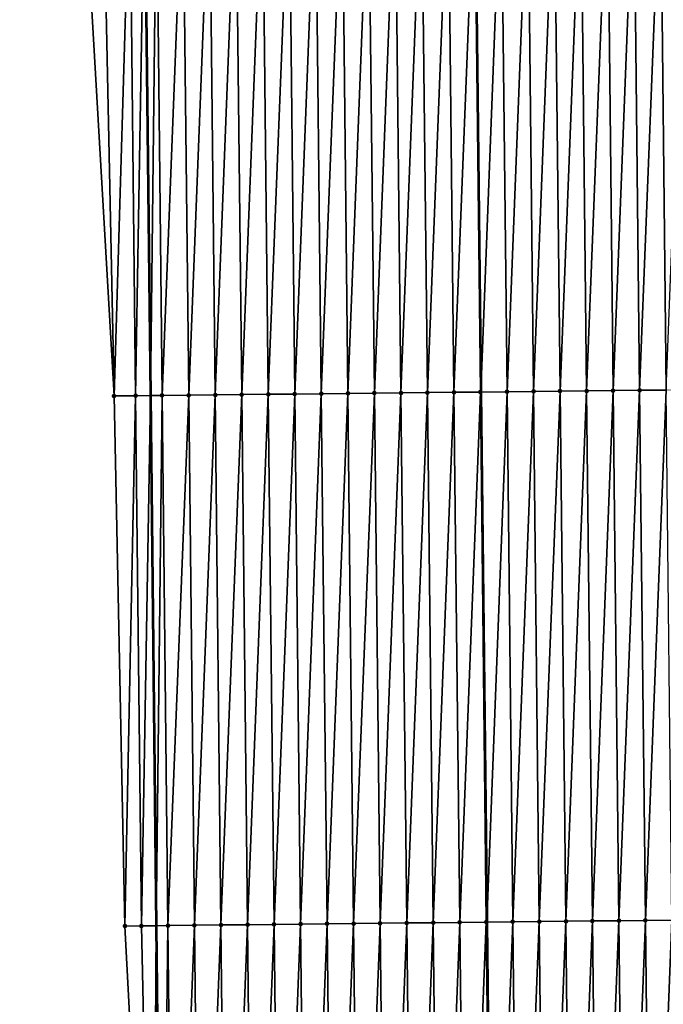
# Model space of a CAD drawing. Header units: feet. Extents: x 2007189 to 2022806, y 818621 to 837694.
# Tile 467 of 656: x 2011334 to 2011358, y 830544 to 830581. Entities that reach past the tile are written whole.
import ezdxf

# ---------------------------------------------------------------- set-up
doc = ezdxf.new("R2010")
doc.units = ezdxf.units.FT
doc.header["$MEASUREMENT"] = 0
for name, color, linetype, lineweight in [('EP_Travel Lane', 172, 'Continuous', 53), ('Road Shots', 141, 'Continuous', 100), ('Road X-Section', 40, 'Continuous', 13), ('STRIPING', 60, 'Continuous', 53)]:
    doc.layers.add(name, color=color, linetype=linetype, lineweight=lineweight)
doc.layers.add('I-77-MM17-21_SB-Surface-Border', color=7, linetype='Continuous')
doc.layers.add('I-77-MM17-21_SB-Surface-TIN', color=7, linetype='Continuous')

msp = doc.modelspace()

# ---------------------------------------------------------------- linework, layer by layer
at = {"layer": 'EP_Travel Lane'}
msp.add_polyline3d([(2011337.008717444, 830706.8759988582, 327.0000259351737), (2011337.188882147, 830686.876988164, 326.9089942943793), (2011337.37660139, 830666.8484671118, 326.7665964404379), (2011337.594614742, 830646.8499320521, 326.6610130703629), (2011337.812628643, 830626.851346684, 326.5642060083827), (2011338.030640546, 830606.8529446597, 326.435396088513), (2011338.24865433, 830586.8543699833, 326.336742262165), (2011338.46666718, 830566.8558810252, 326.223079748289), (2011338.684679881, 830546.8574057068, 326.1071108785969), (2011338.902691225, 830526.8590549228, 325.9693623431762), (2011339.120704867, 830506.8604932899, 325.8684327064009), (2011339.33871769, 830486.8620068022, 325.7543759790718), (2011339.557650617, 830466.8625715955, 325.6168976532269), (2011339.78094392, 830446.8642082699, 325.491882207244), (2011340.004235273, 830426.8660197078, 325.3382867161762), (2011340.227529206, 830406.8676000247, 325.2224707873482), (2011340.450823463, 830386.8691513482, 325.1114303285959)], dxfattribs=at)
at = {"layer": 'I-77-MM17-21_SB-Surface-Border', "color": 3, "linetype": 'Continuous', "lineweight": -3}
msp.add_polyline3d([(2011340.026566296, 830386.8645802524, 325.0986353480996), (2011340.0108394, 830406.8652652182, 325.215954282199), (2011339.230991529, 830426.8576721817, 325.3176364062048), (2011335.98309805, 830446.8233555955, 325.3664461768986), (2011337.9165908, 830466.844903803, 325.5651879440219), (2011338.667733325, 830486.8548107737, 325.7334885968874), (2011337.054726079, 830506.8383646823, 325.7992086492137), (2011338.556246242, 830526.8553381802, 325.9587979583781), (2011337.511622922, 830546.8448585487, 326.0647699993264), (2011337.097155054, 830566.8412188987, 326.1760285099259), (2011335.949109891, 830586.8297983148, 326.2494617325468), (2011336.878657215, 830606.8404947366, 326.4161718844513), (2011337.07087248, 830626.8433977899, 326.540045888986), (2011336.744821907, 830646.8407416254, 326.6479473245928), (2011335.253662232, 830666.825723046, 326.6963985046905), (2011333.542820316, 830686.8430368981, 326.751216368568), (2011335.962372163, 830706.8661963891, 326.9643362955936)], dxfattribs=at)
at = {"layer": 'I-77-MM17-21_SB-Surface-TIN', "color": 128, "linetype": 'Continuous', "lineweight": -3}
for points in [[(2011345.912008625, 830566.9364107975, 326.3359727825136), (2011346.693906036, 830586.9456792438, 326.4710050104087), (2011345.69396479, 830586.9348390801, 326.4601478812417)], [(2011345.912008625, 830566.9364107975, 326.3359727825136), (2011346.911950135, 830566.947226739, 326.3510571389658), (2011346.693906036, 830586.9456792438, 326.4710050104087)], [(2011346.911950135, 830566.947226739, 326.3510571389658), (2011347.693847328, 830586.9565150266, 326.4826263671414), (2011346.693906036, 830586.9456792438, 326.4710050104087)], [(2011346.911950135, 830566.947226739, 326.3510571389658), (2011347.911891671, 830566.9580402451, 326.3665663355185), (2011347.693847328, 830586.9565150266, 326.4826263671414)], [(2011347.911891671, 830566.9580402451, 326.3665663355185), (2011348.693789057, 830586.9673109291, 326.5012049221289), (2011347.693847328, 830586.9565150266, 326.4826263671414)], [(2011347.911891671, 830566.9580402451, 326.3665663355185), (2011348.911833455, 830566.9688310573, 326.386034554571), (2011348.693789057, 830586.9673109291, 326.5012049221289)], [(2011348.911833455, 830566.9688310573, 326.386034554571), (2011349.693731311, 830586.9780585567, 326.5282051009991), (2011348.693789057, 830586.9673109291, 326.5012049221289)], [(2011348.911833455, 830566.9688310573, 326.386034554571), (2011349.911775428, 830566.9796044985, 326.4085331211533), (2011349.693731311, 830586.9780585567, 326.5282051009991)], [(2011349.911775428, 830566.9796044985, 326.4085331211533), (2011350.693673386, 830586.9888226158, 326.5523387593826), (2011349.693731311, 830586.9780585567, 326.5282051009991)], [(2011349.911775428, 830566.9796044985, 326.4085331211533), (2011350.911717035, 830566.9904115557, 326.4251673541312), (2011350.693673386, 830586.9888226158, 326.5523387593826)], [(2011350.911717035, 830566.9904115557, 326.4251673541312), (2011350.704736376, 830586.9889420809, 326.5525402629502), (2011350.693673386, 830586.9888226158, 326.5523387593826)], [(2011351.693615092, 830586.9996206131, 326.5705519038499), (2011350.704736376, 830586.9889420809, 326.5525402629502), (2011350.924983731, 830566.9905549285, 326.4253896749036)], [(2011350.911717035, 830566.9904115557, 326.4251673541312), (2011350.924983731, 830566.9905549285, 326.4253896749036), (2011350.704736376, 830586.9889420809, 326.5525402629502)], [(2011351.911658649, 830567.0012179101, 326.44192418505), (2011351.693615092, 830586.9996206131, 326.5705519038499), (2011350.924983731, 830566.9905549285, 326.4253896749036)], [(2011351.911658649, 830567.0012179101, 326.44192418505), (2011352.693556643, 830587.0104327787, 326.5862932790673), (2011351.693615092, 830586.9996206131, 326.5705519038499)], [(2011351.911658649, 830567.0012179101, 326.44192418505), (2011352.91159998, 830567.0120502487, 326.4541480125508), (2011352.693556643, 830587.0104327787, 326.5862932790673)], [(2011352.91159998, 830567.0120502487, 326.4541480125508), (2011353.693497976, 830587.021264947, 326.5985452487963), (2011352.693556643, 830587.0104327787, 326.5862932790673)], [(2011352.91159998, 830567.0120502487, 326.4541480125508), (2011353.911541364, 830567.0228776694, 326.4672297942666), (2011353.693497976, 830587.021264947, 326.5985452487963)], [(2011353.911541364, 830567.0228776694, 326.4672297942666), (2011354.693439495, 830587.0320800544, 326.6137734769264), (2011353.693497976, 830587.021264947, 326.5985452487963)], [(2011353.911541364, 830567.0228776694, 326.4672297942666), (2011354.911482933, 830567.0336881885, 326.4832600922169), (2011354.693439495, 830587.0320800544, 326.6137734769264)], [(2011354.911482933, 830567.0336881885, 326.4832600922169), (2011355.693381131, 830587.042884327, 326.6308918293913), (2011354.693439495, 830587.0320800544, 326.6137734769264)], [(2011354.911482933, 830567.0336881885, 326.4832600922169), (2011355.91142467, 830567.0444833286, 326.5019732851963), (2011355.693381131, 830587.042884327, 326.6308918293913)], [(2011355.91142467, 830567.0444833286, 326.5019732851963), (2011356.693322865, 830587.0536797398, 326.6495557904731), (2011355.693381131, 830587.042884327, 326.6308918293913)], [(2011355.91142467, 830567.0444833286, 326.5019732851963), (2011356.911366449, 830567.0552745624, 326.5213678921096), (2011356.693322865, 830587.0536797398, 326.6495557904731)], [(2011356.911366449, 830567.0552745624, 326.5213678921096), (2011357.693264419, 830587.0644916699, 326.665338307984), (2011356.693322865, 830587.0536797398, 326.6495557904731)], [(2011356.911366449, 830567.0552745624, 326.5213678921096), (2011357.911308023, 830567.0660846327, 326.5374765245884), (2011357.693264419, 830587.0644916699, 326.665338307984)], [(2011357.911308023, 830567.0660846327, 326.5374765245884), (2011358.693206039, 830587.075297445, 326.682194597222), (2011357.693264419, 830587.0644916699, 326.665338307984)], [(2011337.097155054, 830566.8412188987, 326.1760285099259), (2011336.694488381, 830586.8377543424, 326.2792666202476), (2011335.949109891, 830586.8297983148, 326.2494617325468)], [(2011337.097155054, 830566.8412188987, 326.1760285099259), (2011337.694431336, 830586.848437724, 326.317474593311), (2011336.694488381, 830586.8377543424, 326.2792666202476)], [(2011337.912475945, 830566.8499384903, 326.2056640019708), (2011337.694431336, 830586.848437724, 326.317474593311), (2011337.097155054, 830566.8412188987, 326.1760285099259)], [(2011337.912475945, 830566.8499384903, 326.2056640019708), (2011338.24865433, 830586.8543699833, 326.336742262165), (2011337.694431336, 830586.848437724, 326.317474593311)], [(2011337.912475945, 830566.8499384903, 326.2056640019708), (2011338.46666718, 830566.8558810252, 326.223079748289), (2011338.24865433, 830586.8543699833, 326.336742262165)], [(2011338.694374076, 830586.8591408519, 326.3522377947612), (2011338.24865433, 830586.8543699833, 326.336742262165), (2011338.46666718, 830566.8558810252, 326.223079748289)], [(2011338.912418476, 830566.8606607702, 326.2370877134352), (2011338.694374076, 830586.8591408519, 326.3522377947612), (2011338.46666718, 830566.8558810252, 326.223079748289)], [(2011338.912418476, 830566.8606607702, 326.2370877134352), (2011339.69431625, 830586.8698958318, 326.3779553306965), (2011338.694374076, 830586.8591408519, 326.3522377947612)], [(2011338.912418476, 830566.8606607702, 326.2370877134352), (2011339.91236046, 830566.87143318, 326.2597662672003), (2011339.69431625, 830586.8698958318, 326.3779553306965)], [(2011339.91236046, 830566.87143318, 326.2597662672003), (2011340.694257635, 830586.8807231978, 326.3910450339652), (2011339.69431625, 830586.8698958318, 326.3779553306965)], [(2011339.91236046, 830566.87143318, 326.2597662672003), (2011340.912301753, 830566.8822690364, 326.2713764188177), (2011340.694257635, 830586.8807231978, 326.3910450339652)], [(2011340.912301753, 830566.8822690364, 326.2713764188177), (2011341.694198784, 830586.8915722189, 326.4003569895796), (2011340.694257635, 830586.8807231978, 326.3910450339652)], [(2011340.912301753, 830566.8822690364, 326.2713764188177), (2011341.912242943, 830566.8931142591, 326.2813525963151), (2011341.694198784, 830586.8915722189, 326.4003569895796)], [(2011341.912242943, 830566.8931142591, 326.2813525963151), (2011342.694140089, 830586.902407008, 326.4121517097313), (2011341.694198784, 830586.8915722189, 326.4003569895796)], [(2011341.912242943, 830566.8931142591, 326.2813525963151), (2011342.9121844, 830566.9039350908, 326.2955838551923), (2011342.694140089, 830586.902407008, 326.4121517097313)], [(2011342.9121844, 830566.9039350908, 326.2955838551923), (2011343.69408178, 830586.913206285, 326.4301415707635), (2011342.694140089, 830586.902407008, 326.4121517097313)], [(2011342.9121844, 830566.9039350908, 326.2955838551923), (2011343.912125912, 830566.9147508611, 326.3106980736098), (2011343.69408178, 830586.913206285, 326.4301415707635)], [(2011343.912125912, 830566.9147508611, 326.3106980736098), (2011344.694023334, 830586.9240181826, 326.4459297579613), (2011343.69408178, 830586.913206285, 326.4301415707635)], [(2011343.912125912, 830566.9147508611, 326.3106980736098), (2011344.912067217, 830566.9255855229, 326.322516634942), (2011344.694023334, 830586.9240181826, 326.4459297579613)], [(2011344.912067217, 830566.9255855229, 326.322516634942), (2011345.69396479, 830586.9348390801, 326.4601478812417), (2011344.694023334, 830586.9240181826, 326.4459297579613)], [(2011344.912067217, 830566.9255855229, 326.322516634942), (2011345.912008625, 830566.9364107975, 326.3359727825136), (2011345.69396479, 830586.9348390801, 326.4601478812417)], [(2011340.912301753, 830566.8822690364, 326.2713764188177), (2011341.130346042, 830546.883799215, 326.1545048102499), (2011341.912242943, 830566.8931142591, 326.2813525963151)], [(2011341.912242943, 830566.8931142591, 326.2813525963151), (2011341.130346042, 830546.883799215, 326.1545048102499), (2011342.130287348, 830546.8946338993, 326.1663177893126)], [(2011341.912242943, 830566.8931142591, 326.2813525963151), (2011342.130287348, 830546.8946338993, 326.1663177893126), (2011342.9121844, 830566.9039350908, 326.2955838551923)], [(2011342.9121844, 830566.9039350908, 326.2955838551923), (2011342.130287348, 830546.8946338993, 326.1663177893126), (2011343.130228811, 830546.9054540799, 326.1806610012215)], [(2011342.9121844, 830566.9039350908, 326.2955838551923), (2011343.130228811, 830546.9054540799, 326.1806610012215), (2011343.912125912, 830566.9147508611, 326.3106980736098)], [(2011343.912125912, 830566.9147508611, 326.3106980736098), (2011343.130228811, 830546.9054540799, 326.1806610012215), (2011344.13017021, 830546.9162801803, 326.1939714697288)], [(2011343.912125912, 830566.9147508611, 326.3106980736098), (2011344.13017021, 830546.9162801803, 326.1939714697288), (2011344.912067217, 830566.9255855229, 326.322516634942)], [(2011344.912067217, 830566.9255855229, 326.322516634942), (2011344.13017021, 830546.9162801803, 326.1939714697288), (2011345.130111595, 830546.9271075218, 326.2070654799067)], [(2011344.912067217, 830566.9255855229, 326.322516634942), (2011345.130111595, 830546.9271075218, 326.2070654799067), (2011345.912008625, 830566.9364107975, 326.3359727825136)], [(2011345.912008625, 830566.9364107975, 326.3359727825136), (2011345.130111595, 830546.9271075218, 326.2070654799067), (2011346.130053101, 830546.9379238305, 326.2220841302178)], [(2011345.912008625, 830566.9364107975, 326.3359727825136), (2011346.130053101, 830546.9379238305, 326.2220841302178), (2011346.911950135, 830566.947226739, 326.3510571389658)], [(2011346.911950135, 830566.947226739, 326.3510571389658), (2011346.130053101, 830546.9379238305, 326.2220841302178), (2011347.12999472, 830546.9487297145, 326.2389214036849)], [(2011346.911950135, 830566.947226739, 326.3510571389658), (2011347.12999472, 830546.9487297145, 326.2389214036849), (2011347.911891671, 830566.9580402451, 326.3665663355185)], [(2011347.911891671, 830566.9580402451, 326.3665663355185), (2011347.12999472, 830546.9487297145, 326.2389214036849), (2011348.129936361, 830546.9595336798, 326.2560933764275)], [(2011347.911891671, 830566.9580402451, 326.3665663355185), (2011348.129936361, 830546.9595336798, 326.2560933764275), (2011348.911833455, 830566.9688310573, 326.386034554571)], [(2011348.911833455, 830566.9688310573, 326.386034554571), (2011348.129936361, 830546.9595336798, 326.2560933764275), (2011349.129878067, 830546.9703316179, 326.274316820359)], [(2011348.911833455, 830566.9688310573, 326.386034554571), (2011349.129878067, 830546.9703316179, 326.274316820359), (2011349.911775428, 830566.9796044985, 326.4085331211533)], [(2011349.911775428, 830566.9796044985, 326.4085331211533), (2011349.129878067, 830546.9703316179, 326.274316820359), (2011350.12981986, 830546.9811215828, 326.2939312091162)], [(2011349.911775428, 830566.9796044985, 326.4085331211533), (2011350.12981986, 830546.9811215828, 326.2939312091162), (2011350.911717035, 830566.9904115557, 326.4251673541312)], [(2011350.911717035, 830566.9904115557, 326.4251673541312), (2011350.12981986, 830546.9811215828, 326.2939312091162), (2011351.129761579, 830546.9919182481, 326.3123766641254)], [(2011350.911717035, 830566.9904115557, 326.4251673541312), (2011351.129761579, 830546.9919182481, 326.3123766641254), (2011350.924983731, 830566.9905549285, 326.4253896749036)], [(2011351.911658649, 830567.0012179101, 326.44192418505), (2011350.924983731, 830566.9905549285, 326.4253896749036), (2011351.145231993, 830546.9920854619, 326.3126314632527)], [(2011351.129761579, 830546.9919182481, 326.3123766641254), (2011351.145231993, 830546.9920854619, 326.3126314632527), (2011350.924983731, 830566.9905549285, 326.4253896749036)], [(2011351.911658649, 830567.0012179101, 326.44192418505), (2011351.145231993, 830546.9920854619, 326.3126314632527), (2011352.129703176, 830547.0027262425, 326.3288457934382)], [(2011351.911658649, 830567.0012179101, 326.44192418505), (2011352.129703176, 830547.0027262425, 326.3288457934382), (2011352.91159998, 830567.0120502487, 326.4541480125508)], [(2011352.91159998, 830567.0120502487, 326.4541480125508), (2011352.129703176, 830547.0027262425, 326.3288457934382), (2011353.129644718, 830547.0135391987, 326.3444493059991)], [(2011352.91159998, 830567.0120502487, 326.4541480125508), (2011353.129644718, 830547.0135391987, 326.3444493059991), (2011353.911541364, 830567.0228776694, 326.4672297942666)], [(2011353.911541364, 830567.0228776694, 326.4672297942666), (2011353.129644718, 830547.0135391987, 326.3444493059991), (2011354.129586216, 830547.0243562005, 326.3593470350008)], [(2011353.911541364, 830567.0228776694, 326.4672297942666), (2011354.129586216, 830547.0243562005, 326.3593470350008), (2011354.911482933, 830567.0336881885, 326.4832600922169)], [(2011354.911482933, 830567.0336881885, 326.4832600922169), (2011354.129586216, 830547.0243562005, 326.3593470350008), (2011355.129527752, 830547.0351697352, 326.3748496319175)], [(2011354.911482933, 830567.0336881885, 326.4832600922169), (2011355.129527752, 830547.0351697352, 326.3748496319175), (2011355.91142467, 830567.0444833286, 326.5019732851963)], [(2011355.91142467, 830567.0444833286, 326.5019732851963), (2011355.129527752, 830547.0351697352, 326.3748496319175), (2011356.129469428, 830547.0459705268, 326.3925752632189)], [(2011355.91142467, 830567.0444833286, 326.5019732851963), (2011356.129469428, 830547.0459705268, 326.3925752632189), (2011356.911366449, 830567.0552745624, 326.5213678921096)], [(2011356.911366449, 830567.0552745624, 326.5213678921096), (2011356.129469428, 830547.0459705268, 326.3925752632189), (2011357.129411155, 830547.0567664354, 326.4111527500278)], [(2011356.911366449, 830567.0552745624, 326.5213678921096), (2011357.129411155, 830547.0567664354, 326.4111527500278), (2011357.911308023, 830567.0660846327, 326.5374765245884)], [(2011357.911308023, 830567.0660846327, 326.5374765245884), (2011357.129411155, 830547.0567664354, 326.4111527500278), (2011358.129352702, 830547.067579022, 326.4268207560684)], [(2011337.912475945, 830566.8499384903, 326.2056640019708), (2011337.097155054, 830566.8412188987, 326.1760285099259), (2011337.511622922, 830546.8448585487, 326.0647699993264)], [(2011337.912475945, 830566.8499384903, 326.2056640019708), (2011337.511622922, 830546.8448585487, 326.0647699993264), (2011338.1305202, 830546.8514718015, 326.0882507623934)], [(2011337.912475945, 830566.8499384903, 326.2056640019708), (2011338.1305202, 830546.8514718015, 326.0882507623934), (2011338.46666718, 830566.8558810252, 326.223079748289)], [(2011338.1305202, 830546.8514718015, 326.0882507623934), (2011338.684679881, 830546.8574057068, 326.1071108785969), (2011338.46666718, 830566.8558810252, 326.223079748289)], [(2011338.912418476, 830566.8606607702, 326.2370877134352), (2011338.46666718, 830566.8558810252, 326.223079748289), (2011338.684679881, 830546.8574057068, 326.1071108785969)], [(2011338.912418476, 830566.8606607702, 326.2370877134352), (2011338.684679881, 830546.8574057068, 326.1071108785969), (2011339.130462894, 830546.862179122, 326.1222825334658)], [(2011338.912418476, 830566.8606607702, 326.2370877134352), (2011339.130462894, 830546.862179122, 326.1222825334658), (2011339.91236046, 830566.87143318, 326.2597662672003)], [(2011339.91236046, 830566.87143318, 326.2597662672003), (2011339.130462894, 830546.862179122, 326.1222825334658), (2011340.130404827, 830546.8729562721, 326.1441325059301)], [(2011339.91236046, 830566.87143318, 326.2597662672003), (2011340.130404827, 830546.8729562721, 326.1441325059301), (2011340.912301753, 830566.8822690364, 326.2713764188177)], [(2011340.912301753, 830566.8822690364, 326.2713764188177), (2011340.130404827, 830546.8729562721, 326.1441325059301), (2011341.130346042, 830546.883799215, 326.1545048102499)], [(2011338.556246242, 830526.8553381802, 325.9587979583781), (2011338.1305202, 830546.8514718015, 326.0882507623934), (2011337.511622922, 830546.8448585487, 326.0647699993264)], [(2011338.556246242, 830526.8553381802, 325.9587979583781), (2011338.684679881, 830546.8574057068, 326.1071108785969), (2011338.1305202, 830546.8514718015, 326.0882507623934)], [(2011338.556246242, 830526.8553381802, 325.9587979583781), (2011338.902691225, 830526.8590549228, 325.9693623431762), (2011338.684679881, 830546.8574057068, 326.1071108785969)], [(2011339.130462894, 830546.862179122, 326.1222825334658), (2011338.684679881, 830546.8574057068, 326.1071108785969), (2011338.902691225, 830526.8590549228, 325.9693623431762)], [(2011339.348505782, 830526.8638377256, 325.9829568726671), (2011339.130462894, 830546.862179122, 326.1222825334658), (2011338.902691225, 830526.8590549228, 325.9693623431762)], [(2011339.348505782, 830526.8638377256, 325.9829568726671), (2011340.130404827, 830546.8729562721, 326.1441325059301), (2011339.130462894, 830546.862179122, 326.1222825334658)], [(2011339.348505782, 830526.8638377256, 325.9829568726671), (2011340.348448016, 830526.8745872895, 326.0096200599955), (2011340.130404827, 830546.8729562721, 326.1441325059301)], [(2011340.348448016, 830526.8745872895, 326.0096200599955), (2011341.130346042, 830546.883799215, 326.1545048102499), (2011340.130404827, 830546.8729562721, 326.1441325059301)], [(2011340.348448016, 830526.8745872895, 326.0096200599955), (2011341.348389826, 830526.8853756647, 326.0295125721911), (2011341.130346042, 830546.883799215, 326.1545048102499)], [(2011341.348389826, 830526.8853756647, 326.0295125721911), (2011342.130287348, 830546.8946338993, 326.1663177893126), (2011341.130346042, 830546.883799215, 326.1545048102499)], [(2011341.348389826, 830526.8853756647, 326.0295125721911), (2011342.348331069, 830526.8962161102, 326.0403213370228), (2011342.130287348, 830546.8946338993, 326.1663177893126)], [(2011342.348331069, 830526.8962161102, 326.0403213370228), (2011343.130228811, 830546.9054540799, 326.1806610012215), (2011342.130287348, 830546.8946338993, 326.1663177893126)], [(2011342.348331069, 830526.8962161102, 326.0403213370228), (2011343.348272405, 830526.9070479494, 326.0526314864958), (2011343.130228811, 830546.9054540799, 326.1806610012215)], [(2011343.348272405, 830526.9070479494, 326.0526314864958), (2011344.13017021, 830546.9162801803, 326.1939714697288), (2011343.130228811, 830546.9054540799, 326.1806610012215)], [(2011343.348272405, 830526.9070479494, 326.0526314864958), (2011344.348213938, 830526.9178617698, 326.0680850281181), (2011344.13017021, 830546.9162801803, 326.1939714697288)], [(2011344.348213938, 830526.9178617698, 326.0680850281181), (2011345.130111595, 830546.9271075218, 326.2070654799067), (2011344.13017021, 830546.9162801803, 326.1939714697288)], [(2011344.348213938, 830526.9178617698, 326.0680850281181), (2011345.348155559, 830526.9286675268, 326.0849452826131), (2011345.130111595, 830546.9271075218, 326.2070654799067)], [(2011345.348155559, 830526.9286675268, 326.0849452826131), (2011346.130053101, 830546.9379238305, 326.2220841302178), (2011345.130111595, 830546.9271075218, 326.2070654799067)], [(2011345.348155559, 830526.9286675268, 326.0849452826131), (2011346.348097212, 830526.9394702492, 326.1023348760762), (2011346.130053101, 830546.9379238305, 326.2220841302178)], [(2011346.348097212, 830526.9394702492, 326.1023348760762), (2011347.12999472, 830546.9487297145, 326.2389214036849), (2011346.130053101, 830546.9379238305, 326.2220841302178)], [(2011346.348097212, 830526.9394702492, 326.1023348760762), (2011347.348038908, 830526.9502691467, 326.1203917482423), (2011347.12999472, 830546.9487297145, 326.2389214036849)], [(2011347.348038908, 830526.9502691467, 326.1203917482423), (2011348.129936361, 830546.9595336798, 326.2560933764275), (2011347.12999472, 830546.9487297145, 326.2389214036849)], [(2011347.348038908, 830526.9502691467, 326.1203917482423), (2011348.347980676, 830526.9610613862, 326.139610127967), (2011348.129936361, 830546.9595336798, 326.2560933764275)], [(2011348.347980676, 830526.9610613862, 326.139610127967), (2011349.129878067, 830546.9703316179, 326.274316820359), (2011348.129936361, 830546.9595336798, 326.2560933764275)], [(2011348.347980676, 830526.9610613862, 326.139610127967), (2011349.347922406, 830526.9718571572, 326.1582124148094), (2011349.129878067, 830546.9703316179, 326.274316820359)], [(2011349.347922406, 830526.9718571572, 326.1582124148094), (2011350.12981986, 830546.9811215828, 326.2939312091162), (2011349.129878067, 830546.9703316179, 326.274316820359)], [(2011349.347922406, 830526.9718571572, 326.1582124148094), (2011350.347864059, 830526.98265993, 326.175593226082), (2011350.12981986, 830546.9811215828, 326.2939312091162)], [(2011350.347864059, 830526.98265993, 326.175593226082), (2011351.129761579, 830546.9919182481, 326.3123766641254), (2011350.12981986, 830546.9811215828, 326.2939312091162)], [(2011350.347864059, 830526.98265993, 326.175593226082), (2011351.347805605, 830526.9934725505, 326.1912561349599), (2011351.129761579, 830546.9919182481, 326.3123766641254)], [(2011351.347805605, 830526.9934725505, 326.1912561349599), (2011351.145231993, 830546.9920854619, 326.3126314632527), (2011351.129761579, 830546.9919182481, 326.3123766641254)], [(2011352.129703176, 830547.0027262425, 326.3288457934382), (2011351.145231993, 830546.9920854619, 326.3126314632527), (2011351.365479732, 830526.9936635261, 326.1915572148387)], [(2011351.347805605, 830526.9934725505, 326.1912561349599), (2011351.365479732, 830526.9936635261, 326.1915572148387), (2011351.145231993, 830546.9920854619, 326.3126314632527)], [(2011352.347747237, 830527.0042773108, 326.2082902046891), (2011352.129703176, 830547.0027262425, 326.3288457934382), (2011351.365479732, 830526.9936635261, 326.1915572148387)], [(2011352.347747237, 830527.0042773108, 326.2082902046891), (2011353.129644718, 830547.0135391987, 326.3444493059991), (2011352.129703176, 830547.0027262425, 326.3288457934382)], [(2011352.347747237, 830527.0042773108, 326.2082902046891), (2011353.347688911, 830527.0150781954, 326.2260004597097), (2011353.129644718, 830547.0135391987, 326.3444493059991)], [(2011353.347688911, 830527.0150781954, 326.2260004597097), (2011354.129586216, 830547.0243562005, 326.3593470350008), (2011353.129644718, 830547.0135391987, 326.3444493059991)], [(2011353.347688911, 830527.0150781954, 326.2260004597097), (2011354.347630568, 830527.0258806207, 326.2434418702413), (2011354.129586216, 830547.0243562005, 326.3593470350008)], [(2011354.347630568, 830527.0258806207, 326.2434418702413), (2011355.129527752, 830547.0351697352, 326.3748496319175), (2011354.129586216, 830547.0243562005, 326.3593470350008)], [(2011354.347630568, 830527.0258806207, 326.2434418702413), (2011355.347572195, 830527.0366858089, 326.2604013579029), (2011355.129527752, 830547.0351697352, 326.3748496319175)], [(2011355.347572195, 830527.0366858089, 326.2604013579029), (2011356.129469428, 830547.0459705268, 326.3925752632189), (2011355.129527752, 830547.0351697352, 326.3748496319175)], [(2011355.347572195, 830527.0366858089, 326.2604013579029), (2011356.347513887, 830527.0474850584, 326.2783968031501), (2011356.129469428, 830547.0459705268, 326.3925752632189)], [(2011356.347513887, 830527.0474850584, 326.2783968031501), (2011357.129411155, 830547.0567664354, 326.4111527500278), (2011356.129469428, 830547.0459705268, 326.3925752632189)], [(2011356.347513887, 830527.0474850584, 326.2783968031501), (2011357.347455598, 830527.0582825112, 326.2967057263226), (2011357.129411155, 830547.0567664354, 326.4111527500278)], [(2011357.347455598, 830527.0582825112, 326.2967057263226), (2011358.129352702, 830547.067579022, 326.4268207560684), (2011357.129411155, 830547.0567664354, 326.4111527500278)], [(2011357.347455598, 830527.0582825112, 326.2967057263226), (2011358.347397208, 830527.0690892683, 326.3133914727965), (2011358.129352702, 830547.067579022, 326.4268207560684)]]:
    msp.add_3dface(points, dxfattribs=at)
at = {"layer": 'Road Shots', "lineweight": 100}
for p in [(2011341.912242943, 830566.8931142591, 326.2813525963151), (2011342.9121844, 830566.9039350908, 326.2955838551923), (2011343.912125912, 830566.9147508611, 326.3106980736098), (2011344.912067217, 830566.9255855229, 326.322516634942), (2011345.912008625, 830566.9364107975, 326.3359727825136), (2011346.911950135, 830566.947226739, 326.3510571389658), (2011347.911891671, 830566.9580402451, 326.3665663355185), (2011348.911833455, 830566.9688310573, 326.386034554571), (2011349.911775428, 830566.9796044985, 326.4085331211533), (2011350.911717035, 830566.9904115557, 326.4251673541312), (2011351.911658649, 830567.0012179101, 326.44192418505), (2011352.91159998, 830567.0120502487, 326.4541480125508), (2011353.911541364, 830567.0228776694, 326.4672297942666), (2011354.911482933, 830567.0336881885, 326.4832600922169), (2011355.91142467, 830567.0444833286, 326.5019732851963), (2011356.911366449, 830567.0552745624, 326.5213678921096), (2011337.097155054, 830566.8412188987, 326.1760285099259), (2011337.912475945, 830566.8499384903, 326.2056640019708), (2011338.912418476, 830566.8606607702, 326.2370877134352), (2011339.91236046, 830566.87143318, 326.2597662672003), (2011340.912301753, 830566.8822690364, 326.2713764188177), (2011337.511622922, 830546.8448585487, 326.0647699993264), (2011338.1305202, 830546.8514718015, 326.0882507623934), (2011339.130462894, 830546.862179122, 326.1222825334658), (2011340.130404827, 830546.8729562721, 326.1441325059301), (2011341.130346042, 830546.883799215, 326.1545048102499), (2011342.130287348, 830546.8946338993, 326.1663177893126), (2011343.130228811, 830546.9054540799, 326.1806610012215), (2011344.13017021, 830546.9162801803, 326.1939714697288), (2011345.130111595, 830546.9271075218, 326.2070654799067), (2011346.130053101, 830546.9379238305, 326.2220841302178), (2011347.12999472, 830546.9487297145, 326.2389214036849), (2011348.129936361, 830546.9595336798, 326.2560933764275), (2011349.129878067, 830546.9703316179, 326.274316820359), (2011350.12981986, 830546.9811215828, 326.2939312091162), (2011351.129761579, 830546.9919182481, 326.3123766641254), (2011352.129703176, 830547.0027262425, 326.3288457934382), (2011353.129644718, 830547.0135391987, 326.3444493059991), (2011354.129586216, 830547.0243562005, 326.3593470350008), (2011355.129527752, 830547.0351697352, 326.3748496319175), (2011356.129469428, 830547.0459705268, 326.3925752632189), (2011357.129411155, 830547.0567664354, 326.4111527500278)]:
    msp.add_point(p, dxfattribs=at)
at = {"layer": 'Road X-Section', "extrusion": (-0.01090222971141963, 0.9999241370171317, 0.00573250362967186), "elevation": 808577.6426858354, "flags": 128}
msp.add_lwpolyline([(-2020315.551952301, -4308.948410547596), (-2020314.551952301, -4308.914774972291), (-2020313.551952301, -4308.877442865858), (-2020312.551952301, -4308.851827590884), (-2020311.551952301, -4308.821763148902), (-2020310.551952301, -4308.792715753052), (-2020309.5519523, -4308.77217138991), (-2020308.551952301, -4308.750418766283), (-2020307.551952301, -4308.738635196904), (-2020306.551952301, -4308.723874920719), (-2020305.551952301, -4308.714827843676), (-2020304.551952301, -4308.708117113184), (-2020303.551952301, -4308.697762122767), (-2020302.551952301, -4308.686873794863), (-2020301.551952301, -4308.675346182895), (-2020300.551952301, -4308.661320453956), (-2020299.551952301, -4308.64429854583), (-2020298.551952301, -4308.635949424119), (-2020297.853727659, -4308.632118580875), (-2020297.806870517, -4308.632166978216), (-2020297.551952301, -4308.633690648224), (-2020297.055918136, -4308.64167653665), (-2020296.551952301, -4308.651637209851), (-2020295.551952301, -4308.670435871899), (-2020294.551952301, -4308.689420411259), (-2020293.551952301, -4308.707591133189), (-2020292.551952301, -4308.72370003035), (-2020291.551952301, -4308.743094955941), (-2020290.551952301, -4308.761808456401), (-2020289.551952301, -4308.777839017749), (-2020288.551952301, -4308.790921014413), (-2020287.551952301, -4308.803145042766), (-2020286.551952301, -4308.819902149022), (-2020285.551952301, -4308.83653665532), (-2020284.551952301, -4308.85903559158), (-2020283.551952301, -4308.878504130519), (-2020282.551952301, -4308.894013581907), (-2020281.551952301, -4308.909098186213), (-2020280.551952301, -4308.922554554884), (-2020279.551952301, -4308.934373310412), (-2020278.551952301, -4308.949487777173), (-2020277.551952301, -4308.963719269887), (-2020276.551952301, -4308.973695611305), (-2020275.551952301, -4308.985305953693), (-2020274.551952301, -4309.007984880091), (-2020273.551952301, -4309.039409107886), (-2020272.736584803, -4309.069045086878)], dxfattribs=at)
at = {"layer": 'Road X-Section', "extrusion": (-0.01090222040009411, 0.9999241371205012, 0.00573250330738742), "elevation": 808557.6615000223, "flags": 128}
msp.add_lwpolyline([(-2020315.544422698, -4308.955889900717), (-2020314.544422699, -4308.922001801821), (-2020313.544422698, -4308.885415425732), (-2020312.544422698, -4308.851787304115), (-2020311.544422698, -4308.825019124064), (-2020310.544422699, -4308.795122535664), (-2020309.544422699, -4308.767868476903), (-2020308.544422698, -4308.749518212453), (-2020307.544422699, -4308.740876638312), (-2020306.544422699, -4308.730859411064), (-2020305.544422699, -4308.717742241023), (-2020304.544422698, -4308.707650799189), (-2020303.544422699, -4308.694317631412), (-2020302.544422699, -4308.682796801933), (-2020301.544422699, -4308.667782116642), (-2020300.544422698, -4308.654354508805), (-2020299.544422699, -4308.640214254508), (-2020298.544422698, -4308.626904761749), (-2020298.34510915, -4308.626464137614), (-2020298.34510915, -4308.626464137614), (-2020297.720918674, -4308.631273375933), (-2020297.544422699, -4308.633510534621), (-2020296.544422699, -4308.649228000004), (-2020295.544422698, -4308.668459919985), (-2020294.544422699, -4308.687864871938), (-2020293.544422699, -4308.703444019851), (-2020292.544422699, -4308.719112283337), (-2020291.544422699, -4308.737690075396), (-2020290.544422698, -4308.755415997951), (-2020289.544422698, -4308.770918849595), (-2020288.544422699, -4308.785816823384), (-2020287.544422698, -4308.80142059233), (-2020286.544422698, -4308.817889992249), (-2020285.544422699, -4308.83633575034), (-2020284.544422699, -4308.855950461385), (-2020283.544422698, -4308.874174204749), (-2020282.544422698, -4308.891346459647), (-2020281.544422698, -4308.908184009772), (-2020280.544422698, -4308.923202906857), (-2020279.544422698, -4308.936297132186), (-2020278.544422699, -4308.949607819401), (-2020277.544422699, -4308.963951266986), (-2020276.544422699, -4308.97576444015), (-2020275.544422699, -4308.986136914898), (-2020274.544422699, -4309.007987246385), (-2020273.544422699, -4309.04201957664), (-2020272.925490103, -4309.065500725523)], dxfattribs=at)
at = {"layer": 'STRIPING'}
msp.add_polyline3d([(2011349.430606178, 830706.9935096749, 327.2390776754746), (2011349.624650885, 830686.9947981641, 327.1210963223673), (2011349.823743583, 830666.9827968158, 327.0076732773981), (2011350.043991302, 830646.9843766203, 326.8863034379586), (2011350.264239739, 830626.9858912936, 326.7762958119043), (2011350.484486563, 830606.9875522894, 326.6407538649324), (2011350.704736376, 830586.9889420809, 326.5525402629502), (2011350.924983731, 830566.9905549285, 326.4253896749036), (2011351.145231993, 830546.9920854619, 326.3126314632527), (2011351.365479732, 830526.9936635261, 326.1915572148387), (2011351.585727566, 830506.9952329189, 326.0720117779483), (2011351.80597483, 830486.9968540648, 325.9434298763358), (2011352.02517904, 830466.9979553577, 325.8205176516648), (2011352.239469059, 830446.999525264, 325.6902866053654), (2011352.453759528, 830427.0010531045, 325.5669347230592), (2011352.668049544, 830407.0026232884, 325.4366507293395), (2011352.882342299, 830387.0039378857, 325.3481790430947)], dxfattribs=at)

doc.saveas('drawing.dxf')
